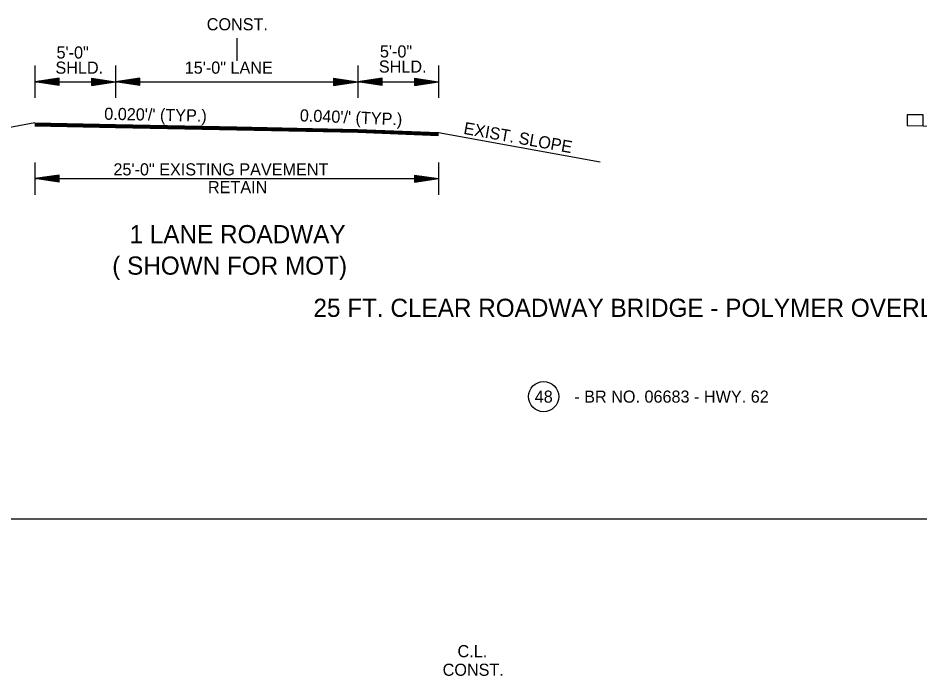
# Model space of a CAD drawing. Extents: x 550980 to 1930787, y -1972975 to 596640.
# Drawn here: x 551282 to 551840, y -1966230 to -1965823 of the extents above; entities that cross this region are included whole.
import ezdxf

# ---------------------------------------------------------------- set-up
doc = ezdxf.new("R2010")
doc.units = 0
doc.layers.add('R_Border', color=7, linetype='Continuous')

msp = doc.modelspace()

# ---------------------------------------------------------------- linework, layer by layer
at = {"layer": 'R_Border'}
for p, q in [((551417.14, -1965835.21), (551417.14, -1965849.21)), ((551292.14, -1965852.21), (551292.14, -1965872.21)), ((551342.14, -1965852.21), (551342.14, -1965872.21)), ((551492.14, -1965852.21), (551492.14, -1965872.21)), ((551542.14, -1965852.21), (551542.14, -1965872.21)), ((551307.14, -1965859.96), (551292.14, -1965862.21)), ((551292.14, -1965862.21), (551542.14, -1965862.21)), ((551307.14, -1965864.46), (551292.14, -1965862.21)), ((551307.14, -1965860.34), (551294.64, -1965862.21)), ((551307.14, -1965864.09), (551294.64, -1965862.21)), ((551307.14, -1965860.72), (551297.22, -1965862.21)), ((551307.14, -1965863.71), (551297.22, -1965862.21)), ((551307.14, -1965861.1), (551299.72, -1965862.21)), ((551307.14, -1965863.33), (551299.72, -1965862.21)), ((551307.14, -1965861.48), (551302.26, -1965862.21)), ((551307.14, -1965862.94), (551302.26, -1965862.21)), ((551307.14, -1965861.86), (551304.77, -1965862.21)), ((551307.14, -1965862.57), (551304.77, -1965862.21)), ((551307.14, -1965864.46), (551307.14, -1965859.96)), ((551327.14, -1965859.96), (551342.14, -1965862.21)), ((551327.14, -1965859.96), (551327.14, -1965864.46)), ((551327.14, -1965860.34), (551339.63, -1965862.21)), ((551327.14, -1965860.72), (551337.05, -1965862.21)), ((551327.14, -1965861.1), (551334.56, -1965862.21)), ((551327.14, -1965861.49), (551332.01, -1965862.21)), ((551327.14, -1965861.86), (551329.51, -1965862.21)), ((551327.14, -1965864.46), (551342.14, -1965862.21)), ((551327.14, -1965862.95), (551332.01, -1965862.21)), ((551327.14, -1965863.71), (551337.05, -1965862.21)), ((551327.14, -1965864.09), (551339.63, -1965862.21)), ((551327.14, -1965863.33), (551334.56, -1965862.21)), ((551327.14, -1965862.57), (551329.51, -1965862.21)), ((551357.14, -1965859.96), (551342.14, -1965862.21)), ((551357.14, -1965864.46), (551342.14, -1965862.21)), ((551357.14, -1965860.34), (551344.64, -1965862.21)), ((551357.14, -1965864.09), (551344.64, -1965862.21)), ((551357.14, -1965860.72), (551347.22, -1965862.21)), ((551357.14, -1965863.71), (551347.22, -1965862.21)), ((551357.14, -1965861.1), (551349.72, -1965862.21)), ((551357.14, -1965863.33), (551349.72, -1965862.21)), ((551357.14, -1965861.48), (551352.26, -1965862.21)), ((551357.14, -1965862.94), (551352.26, -1965862.21)), ((551357.14, -1965861.86), (551354.77, -1965862.21)), ((551357.14, -1965862.57), (551354.77, -1965862.21)), ((551357.14, -1965864.46), (551357.14, -1965859.96)), ((551477.14, -1965859.96), (551492.14, -1965862.21)), ((551477.14, -1965859.96), (551477.14, -1965864.46)), ((551477.14, -1965860.34), (551489.63, -1965862.21)), ((551477.14, -1965860.72), (551487.05, -1965862.21)), ((551477.14, -1965861.1), (551484.56, -1965862.21)), ((551477.14, -1965861.49), (551482.01, -1965862.21)), ((551477.14, -1965861.86), (551479.51, -1965862.21)), ((551477.14, -1965864.46), (551492.14, -1965862.21)), ((551477.14, -1965862.95), (551482.01, -1965862.21)), ((551477.14, -1965863.71), (551487.05, -1965862.21)), ((551477.14, -1965864.09), (551489.63, -1965862.21)), ((551477.14, -1965863.33), (551484.56, -1965862.21)), ((551477.14, -1965862.57), (551479.51, -1965862.21)), ((551507.14, -1965859.96), (551492.14, -1965862.21)), ((551507.14, -1965864.46), (551492.14, -1965862.21)), ((551507.14, -1965860.34), (551494.64, -1965862.21)), ((551507.14, -1965864.09), (551494.64, -1965862.21)), ((551507.14, -1965860.72), (551497.22, -1965862.21)), ((551507.14, -1965863.71), (551497.22, -1965862.21)), ((551507.14, -1965861.1), (551499.72, -1965862.21)), ((551507.14, -1965863.33), (551499.72, -1965862.21)), ((551507.14, -1965861.48), (551502.26, -1965862.21)), ((551507.14, -1965862.94), (551502.26, -1965862.21)), ((551507.14, -1965861.86), (551504.77, -1965862.21)), ((551507.14, -1965862.57), (551504.77, -1965862.21)), ((551507.14, -1965864.46), (551507.14, -1965859.96)), ((551527.14, -1965859.96), (551542.14, -1965862.21)), ((551527.14, -1965859.96), (551527.14, -1965864.46)), ((551527.14, -1965860.34), (551539.63, -1965862.21)), ((551527.14, -1965860.72), (551537.05, -1965862.21)), ((551527.14, -1965861.1), (551534.56, -1965862.21)), ((551527.14, -1965861.49), (551532.01, -1965862.21)), ((551527.14, -1965861.86), (551529.51, -1965862.21)), ((551527.14, -1965864.46), (551542.14, -1965862.21)), ((551527.14, -1965862.95), (551532.01, -1965862.21)), ((551527.14, -1965863.71), (551537.05, -1965862.21)), ((551527.14, -1965864.09), (551539.63, -1965862.21)), ((551527.14, -1965863.33), (551534.56, -1965862.21)), ((551527.14, -1965862.57), (551529.51, -1965862.21)), ((551292.14, -1965887.71), (551192.14, -1965905.71)), ((551542.14, -1965893.71), (551642.14, -1965911.71)), ((551292.14, -1965912.21), (551292.14, -1965932.21)), ((551542.14, -1965912.21), (551542.14, -1965932.21)), ((551307.14, -1965919.96), (551292.14, -1965922.21)), ((551292.14, -1965922.21), (551542.14, -1965922.21)), ((551307.14, -1965924.46), (551292.14, -1965922.21)), ((551307.14, -1965920.34), (551294.64, -1965922.21)), ((551307.14, -1965924.09), (551294.64, -1965922.21)), ((551307.14, -1965920.72), (551297.22, -1965922.21)), ((551307.14, -1965923.71), (551297.22, -1965922.21)), ((551307.14, -1965921.1), (551299.72, -1965922.21)), ((551307.14, -1965923.33), (551299.72, -1965922.21)), ((551307.14, -1965921.48), (551302.26, -1965922.21)), ((551307.14, -1965922.94), (551302.26, -1965922.21)), ((551307.14, -1965921.86), (551304.77, -1965922.21)), ((551307.14, -1965922.57), (551304.77, -1965922.21)), ((551307.14, -1965924.46), (551307.14, -1965919.96)), ((551527.14, -1965919.96), (551542.14, -1965922.21)), ((551527.14, -1965919.96), (551527.14, -1965924.46)), ((551527.14, -1965920.34), (551539.63, -1965922.21)), ((551527.14, -1965920.72), (551537.05, -1965922.21)), ((551527.14, -1965921.1), (551534.56, -1965922.21)), ((551527.14, -1965921.49), (551532.01, -1965922.21)), ((551527.14, -1965921.86), (551529.51, -1965922.21)), ((551527.14, -1965924.46), (551542.14, -1965922.21)), ((551527.14, -1965922.95), (551532.01, -1965922.21)), ((551527.14, -1965923.71), (551537.05, -1965922.21)), ((551527.14, -1965924.09), (551539.63, -1965922.21)), ((551527.14, -1965923.33), (551534.56, -1965922.21)), ((551527.14, -1965922.57), (551529.51, -1965922.21)), ((550992.91, -1966132.85), (552054.18, -1966132.85))]:
    msp.add_line(p, q, dxfattribs=at)
for points in [[(551842.14, -1965889.21), (551842.14, -1965882.71), (551832.14, -1965882.71), (551832.14, -1965889.31)], [(551292.14, -1965887.71), (551342.14, -1965888.71), (551417.14, -1965890.21), (551492.14, -1965891.71), (551542.14, -1965893.71)], [(551292.14, -1965888.01), (551342.14, -1965889.01), (551417.14, -1965890.51), (551492.14, -1965892.01), (551542.14, -1965894.01)], [(551292.14, -1965888.31), (551342.14, -1965889.31), (551417.14, -1965890.81), (551492.14, -1965892.31), (551542.14, -1965894.31)], [(551292.14, -1965888.61), (551342.14, -1965889.61), (551417.14, -1965891.11), (551492.14, -1965892.61), (551542.14, -1965894.61)], [(551292.14, -1965888.91), (551342.14, -1965889.91), (551417.14, -1965891.41), (551492.14, -1965892.91), (551542.14, -1965894.91)], [(551292.14, -1965889.21), (551342.14, -1965890.21), (551417.14, -1965891.71), (551492.14, -1965893.21), (551542.14, -1965895.21)], [(551292.14, -1965889.51), (551342.14, -1965890.51), (551417.14, -1965892.01), (551492.14, -1965893.51), (551542.14, -1965895.51)], [(551832.14, -1965889.31), (551892.14, -1965890.51), (551967.14, -1965892.01), (552042.14, -1965893.51), (552102.13, -1965895.91)]]:
    msp.add_lwpolyline(points, dxfattribs=at)
msp.add_circle((551607.14, -1966057.21), 9.34, dxfattribs=at)

# ---------------------------------------------------------------- texts
for s, height, p in [('CONST.', 7.5, (551398.59, -1965830.35)), ('5\'-0" ', 7.5, (551305.59, -1965847.82)), ('5\'-0" ', 7.5, (551505.81, -1965847.17)), ('SHLD.', 7.5, (551304.91, -1965857.21)), ('15\'-0" LANE', 7.5, (551384.95, -1965857.21)), ('SHLD.', 7.5, (551505.13, -1965856.56)), ('25\'-0" EXISTING PAVEMENT', 7.5, (551340.81, -1965920.21)), ('RETAIN', 7.5, (551399.33, -1965931.21)), ('1 LANE ROADWAY', 11.25, (551350.79, -1965962.21)), ('( SHOWN FOR MOT)', 11.25, (551340.07, -1965981.69)), ('25 FT. CLEAR ROADWAY BRIDGE - POLYMER OVERLAY', 11.25, (551464.66, -1966007.84)), ('48', 7.5, (551601.65, -1966060.96)), ('- BR NO. 06683 - HWY. 62', 7.5, (551626.14, -1966060.96)), ('C.L.', 7.5, (551553.85, -1966218.62)), ('CONST.', 7.5, (551544.64, -1966230.12))]:
    msp.add_text(s, height=height, dxfattribs=at).set_placement(p)
for s, rotation, p in [("0.020'/' (TYP.)", 358.8542, (551335.07, -1965885.71)), ("0.040'/' (TYP.)", 357.7084, (551456.09, -1965886.68)), ('EXIST. SLOPE', 349.796, (551557.21, -1965894.43))]:
    msp.add_text(s, height=7.5, rotation=rotation, dxfattribs=at).set_placement(p)

doc.saveas('drawing.dxf')
